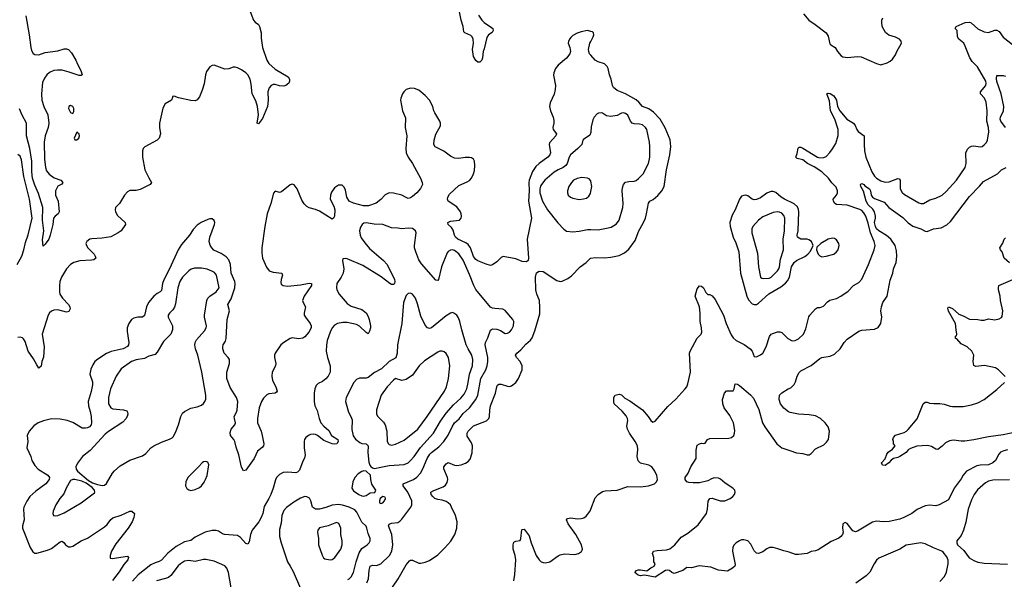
# Model space of a CAD drawing. Header units: inches. Extents: x 1473912 to 1647258, y 640388 to 773423.
# Tile 393 of 420: x 1614587 to 1623920, y 662084 to 667393. Entities that reach past the tile are written whole.
import ezdxf

# ---------------------------------------------------------------- set-up
doc = ezdxf.new("R2010")
doc.units = ezdxf.units.IN
doc.header["$MEASUREMENT"] = 0
doc.layers.add('B6616', color=7, linetype='Continuous')
doc.layers.add('B6626', color=7, linetype='Continuous')

msp = doc.modelspace()

# ---------------------------------------------------------------- linework, layer by layer
at = {"layer": 'B6616', "color": 5}
for points, elevation in [([(1618935.8, 667435.8), (1618967.5, 667387.5), (1618990, 667365.5), (1619059.9, 667319.9), (1619070.3, 667310), (1619073.7, 667290), (1619066.9, 667273.1), (1619031.4, 667248.6), (1619015.5, 667224.5), (1618990, 667117.2), (1618979.6, 667090), (1618972.9, 667030), (1618966.4, 667010), (1618950, 666991.8), (1618930, 666991.8), (1618910, 667007.6), (1618890, 667042.7), (1618878.9, 667110), (1618887.7, 667170), (1618886.4, 667210), (1618877.2, 667230), (1618863.3, 667243.3), (1618807.4, 667267.4), (1618796.9, 667276.9), (1618790.8, 667330), (1618771, 667390), (1618739.6, 667550)], 680), ([(1616770.3, 667470.3), (1616802, 667390), (1616820.4, 667370), (1616850, 667348.5), (1616859.7, 667330), (1616874.6, 667270), (1616876.9, 667216.9), (1616889.1, 667130), (1616930, 667007.7), (1616950, 666977.1), (1617010, 666923), (1617130.4, 666850.4), (1617146, 666830), (1617146, 666810), (1617138, 666790), (1617110.9, 666769.1), (1617090, 666761.2), (1617050, 666764.5), (1617010, 666778), (1616990, 666777), (1616970, 666769.3), (1616951.8, 666748.2), (1616939, 666710), (1616943.1, 666630), (1616937.1, 666570), (1616890, 666456), (1616850, 666405.2), (1616838, 666410), (1616849.1, 666490.9), (1616841.8, 666570), (1616824.7, 666624.7), (1616789.4, 666690), (1616782.3, 666782.3), (1616770.4, 666830.4), (1616750, 666869.7), (1616729.9, 666889.9), (1616690, 666917.3), (1616650, 666937.7), (1616630, 666942.9), (1616610, 666942), (1616570, 666927), (1616530, 666923.8), (1616430, 666960.4), (1616410, 666957.2), (1616390, 666945.7), (1616357.8, 666902.2), (1616347.2, 666870), (1616334.1, 666785.9), (1616316.4, 666723.6), (1616290, 666661.2), (1616268.4, 666631.6), (1616250, 666624.5), (1616210, 666626), (1616092.3, 666652.3), (1616050, 666668), (1616034, 666666), (1616034, 666654), (1616024.7, 666630), (1615966.4, 666593.6), (1615945.1, 666554.9), (1615911.8, 666410), (1615911.8, 666371.8), (1615922.4, 666310), (1615910.5, 666270), (1615890.8, 666250), (1615773.5, 666186.5), (1615758, 666170), (1615750.4, 666150), (1615752.4, 666090), (1615772.2, 665970), (1615810, 665894), (1615837.3, 665850), (1615824, 665830), (1615730, 665781.6), (1615692.1, 665772.1), (1615630, 665772), (1615610, 665760.9), (1615580.5, 665730), (1615531.5, 665648.5), (1615496.3, 665610), (1615493, 665590), (1615496.3, 665570), (1615514.2, 665534.2), (1615588.2, 665468.2), (1615590.4, 665450), (1615547.6, 665390), (1615520.3, 665370), (1615450, 665331.7), (1615370, 665319.8), (1615270, 665315.1), (1615250.3, 665309.7), (1615222, 665290), (1615215.5, 665270), (1615219.3, 665250), (1615232.7, 665230), (1615292.4, 665170), (1615303.8, 665150), (1615307.7, 665130), (1615290, 665116.2), (1615269, 665111), (1615156, 665104), (1615101.3, 665090), (1615070, 665069.7), (1615031.6, 665030), (1614982.8, 664950), (1614969, 664910), (1614962.8, 664870), (1614963.6, 664810), (1614968.1, 664790), (1614992.3, 664750), (1615050.2, 664690), (1615060.7, 664670), (1615064, 664650), (1615053.6, 664626.4), (1615030, 664618.8), (1614950, 664641.8), (1614910, 664638), (1614890, 664628.7), (1614870, 664610.9), (1614856.3, 664590), (1614801.6, 664410), (1614819.4, 664290), (1614811.8, 664191.8), (1614798, 664150), (1614790, 664105.2), (1614770, 664087.6), (1614750, 664117.6), (1614717.2, 664177.2), (1614667.6, 664250), (1614638.7, 664338.7), (1614624.4, 664364.4), (1614614, 664374), (1614590, 664381.6), (1614570, 664379.6)], 680), ([(1614644.8, 667430), (1614676.9, 667250), (1614691.5, 667130), (1614699.4, 667099.4), (1614713.7, 667073.7), (1614730, 667063.1), (1614770, 667060.8), (1614830, 667081.1), (1614950, 667097.3), (1615010, 667117.3), (1615030, 667117.3), (1615050, 667110.7), (1615078.8, 667078.8), (1615118.8, 667010), (1615134, 666970), (1615167.3, 666910), (1615178, 666870), (1615170, 666864), (1615150, 666863.7), (1615056.4, 666896.4), (1614990, 666912.8), (1614945.8, 666914.2), (1614910.3, 666909.7), (1614870, 666891.6), (1614845.5, 666870), (1614820.9, 666839.1), (1614803.9, 666796.1), (1614793.7, 666690), (1614795.9, 666630), (1614814.6, 666570), (1614854, 666490), (1614861.9, 666410), (1614857, 666370), (1614828.6, 666291.4), (1614818.5, 666230), (1614822.7, 666070), (1614832, 665990), (1614840.3, 665960.3), (1614866.2, 665926.2), (1614914, 665894), (1614976.3, 665870), (1614997.3, 665850), (1614987.3, 665832.7), (1614950, 665814), (1614924.9, 665770), (1614924.9, 665730), (1614950.6, 665670), (1614962, 665570), (1614950.8, 665550), (1614922.8, 665530), (1614908.8, 665511.2), (1614900.3, 665450), (1614877.4, 665350), (1614863.8, 665310), (1614830, 665264), (1614810, 665246), (1614803.3, 665303.3), (1614815.1, 665390), (1614802.9, 665490), (1614806, 665610), (1614765.5, 665745.5), (1614730, 665824), (1614709.9, 665890), (1614701.2, 665950), (1614701, 666050), (1614684.6, 666170), (1614650.4, 666290), (1614651.6, 666410), (1614610, 666487.6), (1614586, 666546)], 660), ([(1620000, 667281.7), (1619970, 667289.5), (1619910, 667279.3), (1619870, 667266), (1619830, 667242.7), (1619810, 667225.2), (1619797.3, 667210), (1619787.5, 667187.5), (1619787.3, 667170), (1619802, 667130), (1619808, 667090), (1619800.5, 667070), (1619770, 667029.6), (1619690, 666961.6), (1619665.7, 666930), (1619648.9, 666890), (1619646.6, 666866.6), (1619664.9, 666770), (1619664, 666730), (1619653, 666687), (1619616.7, 666603.3), (1619610.2, 666570), (1619619, 666530), (1619642.4, 666470), (1619650, 666438), (1619649.2, 666410), (1619639.6, 666370), (1619642.6, 666350), (1619676.5, 666310), (1619670.3, 666290), (1619610, 666226), (1619605.4, 666210), (1619619, 666130), (1619613.2, 666110), (1619592.9, 666090), (1619510.1, 666029.9), (1619479.6, 666000.4), (1619448.3, 665951.7), (1619416.8, 665870), (1619413.4, 665846.6), (1619417.4, 665770), (1619410.1, 665670.1), (1619438.8, 665510), (1619396.9, 665310), (1619411, 665130), (1619406, 665110), (1619390, 665097.2), (1619350, 665100.7), (1619290, 665124.2), (1619170, 665145.6), (1619150, 665136.2), (1619110, 665095.6), (1619070, 665067.8), (1619050, 665062.4), (1619010, 665072.8), (1618930, 665105.7), (1618910, 665118.5), (1618890, 665145.3), (1618860.2, 665230), (1618839.4, 665259.4), (1618816.2, 665276.2), (1618740.2, 665310), (1618716.7, 665330), (1618707.2, 665350), (1618696.7, 665396.7), (1618680.9, 665420.9), (1618649.3, 665450), (1618645.2, 665470), (1618670, 665480.3), (1618755.1, 665490), (1618772.8, 665510), (1618776, 665530), (1618773.1, 665550), (1618764.4, 665570), (1618730, 665616.9), (1618649.3, 665670), (1618640.9, 665690), (1618644.5, 665710), (1618661.1, 665738.9), (1618750, 665820.5), (1618830, 665854.9), (1618851.1, 665868.9), (1618869.8, 665890.2), (1618889.7, 665930), (1618896.8, 665963.2), (1618902, 666010), (1618899.3, 666050), (1618889.6, 666070), (1618870, 666082.2), (1618850, 666086.4), (1618810, 666087.4), (1618750, 666077.4), (1618710, 666079.6), (1618670, 666098.4), (1618607, 666147), (1618525.8, 666185.8), (1618513.5, 666210), (1618514.6, 666250), (1618533.1, 666306.9), (1618574.2, 666385.8), (1618576.8, 666410), (1618570.8, 666430), (1618520.5, 666510), (1618511.5, 666530), (1618504.2, 666570), (1618471.5, 666630), (1618430, 666675.1), (1618370, 666723.6), (1618330, 666738.9), (1618290, 666743.1), (1618250, 666729.7), (1618227.2, 666710), (1618214, 666690), (1618199.3, 666650), (1618198, 666630), (1618217, 666530), (1618242.5, 666462.5), (1618242, 666370), (1618257, 666290), (1618246, 666170), (1618250.5, 666130), (1618268, 666090), (1618309, 666029), (1618386.4, 665890), (1618401.6, 665850), (1618403.8, 665830), (1618387.3, 665792.7), (1618350, 665749.5), (1618310, 665716.2), (1618290, 665702.9), (1618270, 665698.4), (1618250, 665705.1), (1618210, 665729.6), (1618130, 665748), (1618090, 665749.6), (1618050, 665731.8), (1618011.2, 665688.8), (1617966.9, 665653.1), (1617892.3, 665627.7), (1617846.7, 665626.7), (1617752.2, 665652.2), (1617711.1, 665671.1), (1617688.4, 665708.4), (1617674.7, 665774.7), (1617663.9, 665803.9), (1617643.7, 665823.7), (1617610, 665824.5), (1617570, 665798.4), (1617542.1, 665757.9), (1617532.2, 665730), (1617531.2, 665690), (1617563.7, 665623.7), (1617572.8, 665590), (1617570, 665529), (1617561.6, 665510), (1617550, 665499.6), (1617430, 665577.6), (1617390, 665593.1), (1617330, 665608.4), (1617310, 665621.3), (1617285, 665645), (1617260.5, 665680.5), (1617216.2, 665790), (1617190, 665826.3), (1617170, 665832.8), (1617150, 665825.7), (1617070, 665758.7), (1617050, 665754.5), (1617010, 665765.2), (1616992.5, 665747.5), (1616966.5, 665650), (1616932.9, 665550), (1616909.5, 665430), (1616883, 665230), (1616882.3, 665182.3), (1616890, 665130.8), (1616926.8, 665046.8), (1616950.4, 665010.4), (1616990, 664998), (1617071, 664990), (1617077.3, 664970), (1617064, 664930), (1617061.4, 664901.4), (1617065.5, 664885.5), (1617084.7, 664870), (1617126.4, 664866.4), (1617250, 664878.3), (1617330, 664893.1), (1617353, 664890), (1617353.4, 664870), (1617283.1, 664770), (1617268.5, 664730), (1617272.7, 664710), (1617295.5, 664670), (1617282, 664610), (1617284.9, 664590), (1617294.9, 664570), (1617341.2, 664510), (1617348.4, 664490), (1617348.5, 664470), (1617328.4, 664430), (1617290, 664385.6), (1617270, 664372.1), (1617230, 664364.2), (1617170, 664376), (1617150, 664369.3), (1617090, 664332), (1617063.8, 664310), (1617010, 664229.2), (1617002.6, 664210), (1617002.6, 664190), (1617013.7, 664130), (1617010.3, 664110), (1616981.5, 664050), (1616976.2, 664010), (1616983.5, 663970), (1617013.6, 663910), (1617026, 663870), (1617021.4, 663858.6), (1617008.7, 663851.3), (1616950, 663842.8), (1616930, 663833.3), (1616898.6, 663801.4), (1616880.3, 663770), (1616858, 663710), (1616841.2, 663610), (1616841.8, 663570), (1616874.7, 663490), (1616886.3, 663450), (1616902, 663370), (1616897.3, 663350), (1616886, 663334), (1616840.7, 663299.3), (1616810.3, 663229.7), (1616730, 663119), (1616710, 663114), (1616690, 663148.7), (1616663.9, 663263.9), (1616638, 663338), (1616627.2, 663390), (1616617.4, 663410), (1616586.5, 663450), (1616583.2, 663476.8), (1616590, 663508), (1616625.6, 663550), (1616632.8, 663570), (1616621.6, 663610), (1616620.7, 663630), (1616642.6, 663670), (1616648.5, 663690), (1616653.6, 663770), (1616641.7, 663810), (1616583.3, 663903.3), (1616549.8, 663989.8), (1616549, 664050), (1616574.3, 664130), (1616575.5, 664170), (1616564, 664190), (1616526.6, 664230), (1616511.1, 664270), (1616511.1, 664290), (1616517.2, 664310), (1616536.7, 664343.3), (1616545.2, 664370), (1616554.5, 664550), (1616575.4, 664630), (1616559.3, 664690), (1616590, 664745.3), (1616615.2, 664810), (1616627.7, 664850), (1616629.9, 664890), (1616625.4, 664910), (1616590.5, 664990), (1616583.8, 665070), (1616570, 665113.6), (1616543, 665143), (1616495.2, 665175.2), (1616426.4, 665206.4), (1616407.3, 665227.3), (1616393.6, 665253.6), (1616384.4, 665290), (1616388.6, 665330), (1616434.7, 665450), (1616436, 665470), (1616430, 665489.2), (1616410, 665503.5), (1616390, 665505.1), (1616370, 665498.9), (1616307.7, 665470), (1616270, 665444.2), (1616230, 665402.9), (1616195.6, 665350), (1616119.8, 665260.2), (1616087.8, 665210), (1616007.8, 665030), (1615953.8, 664926.2), (1615941.8, 664890), (1615930, 664824.2), (1615918, 664810), (1615890, 664795.8), (1615858.2, 664770), (1615807.5, 664710), (1615788.5, 664670), (1615770, 664587.3), (1615750, 664571.1), (1615708.2, 664571.8), (1615670, 664563), (1615648, 664550), (1615632.7, 664530), (1615620.5, 664510), (1615606.4, 664470), (1615605.1, 664434.9), (1615620.2, 664330), (1615618.5, 664310), (1615608.3, 664291.7), (1615567.7, 664270), (1615454.2, 664245.8), (1615410, 664227.1), (1615326.3, 664173.7), (1615300.7, 664150), (1615280.9, 664119.1), (1615262, 664078), (1615250.4, 664030), (1615276.1, 663956.1), (1615276.9, 663930), (1615264.7, 663864.7), (1615236.4, 663770), (1615239.5, 663730), (1615256.4, 663676.4), (1615264.7, 663630), (1615268, 663570), (1615263.6, 663550), (1615250, 663531.2), (1615230, 663520.7), (1615210, 663517.1), (1615178.8, 663518.8), (1615090, 663571.5), (1615037.2, 663590), (1614970, 663605), (1614890, 663605.1), (1614811.2, 663588.8), (1614762, 663570), (1614720.4, 663539.6), (1614675.3, 663490), (1614659.2, 663450), (1614662.7, 663390), (1614656.2, 663330), (1614692.9, 663250), (1614703, 663210), (1614730, 663164.9), (1614761.6, 663130), (1614853.1, 663073.1), (1614868.5, 663050), (1614866.7, 663030), (1614835.3, 662990), (1614739.6, 662920.4), (1614683.7, 662870), (1614653.3, 662826.7), (1614625.3, 662770), (1614622, 662750), (1614629.2, 662650), (1614612.8, 662590), (1614613.5, 662570), (1614685.9, 662385.9), (1614710, 662344.4), (1614730, 662331.8), (1614750, 662331.5), (1614850, 662359.4), (1614890, 662378), (1614970, 662440.3), (1614990, 662446), (1615010, 662430.7), (1615022.4, 662410), (1615050, 662393.7), (1615070, 662393.4), (1615090, 662399.5), (1615169.3, 662450), (1615230, 662475.8), (1615390, 662580.9), (1615416.4, 662603.6), (1615450, 662650.5), (1615470, 662668.4), (1615550, 662691.7), (1615630, 662730.3), (1615650.7, 662730), (1615674.9, 662710), (1615670.4, 662670), (1615653.7, 662630), (1615616.5, 662570), (1615499.3, 662420.7), (1615456.9, 662350), (1615443.2, 662310), (1615446, 662286), (1615462, 662282), (1615610, 662304), (1615619.3, 662290), (1615611.7, 662270), (1615575.1, 662224.9), (1615530, 662153.6), (1615467.5, 662072.5)], 720), ([(1620000, 667057.6), (1619989.6, 667069.6), (1619981.2, 667090), (1619978, 667110), (1619992, 667170), (1620000, 667185.2)], 720), ([(1620000, 666324.2), (1619990, 666298.4), (1619930, 666256.2), (1619924.9, 666250), (1619916.3, 666210), (1619878.4, 666170), (1619806.5, 666110), (1619794.9, 666090), (1619776.9, 666030), (1619764, 666010), (1619738.7, 665990), (1619690, 665968), (1619654.6, 665945.4), (1619565, 665870), (1619531.9, 665830), (1619525, 665815), (1619518.3, 665790), (1619517.7, 665750), (1619541.3, 665670), (1619590, 665590.3), (1619686.5, 665466.5), (1619744.7, 665404.7), (1619770, 665388.5), (1619830, 665379.5), (1619890, 665387.2), (1619970, 665402.3), (1620000, 665401.9)], 740), ([(1614563.7, 665070), (1614605.8, 665150), (1614626.5, 665210), (1614640.8, 665279.2), (1614667.6, 665352.4), (1614704.1, 665510), (1614681, 665690), (1614626.9, 665906.9), (1614604.7, 666064.7), (1614590, 666097.6), (1614570, 666113.3)], 680), ([(1620000, 665863.4), (1619984.1, 665884.1), (1619969.6, 665889.6), (1619915.3, 665895.3), (1619870, 665888), (1619837.8, 665870), (1619817.8, 665850), (1619791.7, 665810), (1619778.4, 665770), (1619778, 665750), (1619787.1, 665727.1), (1619806.8, 665710), (1619830, 665700.4), (1619890, 665688.4), (1619930, 665692.7), (1619958.7, 665701.3), (1619982, 665718), (1619996.2, 665743.8), (1620000, 665762.6)], 760), ([(1617877.8, 662050), (1617893.3, 662090), (1617898.3, 662170), (1617907.7, 662210), (1617930, 662219), (1617970, 662215.3), (1618009.4, 662230), (1618091.2, 662310), (1618112.9, 662350), (1618122.8, 662410), (1618114.6, 662510), (1618083.9, 662590), (1618090, 662607.3), (1618110, 662616.5), (1618170, 662624.4), (1618190, 662634.3), (1618210, 662653.7), (1618293.3, 662770), (1618303, 662790), (1618303, 662830), (1618265.7, 662910), (1618220.9, 662970), (1618222.6, 662990), (1618318.3, 663030), (1618350, 663052.4), (1618385.3, 663090), (1618409.3, 663130.7), (1618450.5, 663230), (1618475.2, 663270), (1618491.3, 663288.7), (1618559.6, 663339.6), (1618608.9, 663391.1), (1618649.9, 663450.1), (1618686.2, 663530), (1618710, 663569.1), (1618754, 663606), (1618790, 663655.9), (1618850, 663710.2), (1618910.6, 663790), (1618929.9, 663830.1), (1618957.3, 663990), (1619004.2, 664070), (1619018, 664110), (1619023.7, 664150), (1619023.2, 664190), (1619000.7, 664310), (1619003.5, 664330), (1619025.9, 664374.1), (1619050, 664447.3), (1619070, 664460.4), (1619110, 664458.7), (1619145.1, 664445.1), (1619190, 664417.6), (1619210, 664418.9), (1619230, 664429), (1619249.6, 664450), (1619266.3, 664490), (1619269.6, 664529.6), (1619262, 664550), (1619190, 664633.2), (1619167, 664647), (1619090, 664653.3), (1619070, 664656.9), (1619050, 664667.3), (1618910, 664834), (1618890.6, 664870.6), (1618850, 664977), (1618790, 665111.3), (1618750, 665171.2), (1618710, 665203.1), (1618690, 665208.4), (1618670, 665206.9), (1618650, 665195.6), (1618638.6, 665181.4), (1618584.5, 665050), (1618556.5, 664930), (1618550, 664918), (1618530, 664921.6), (1618396.6, 665076.6), (1618370, 665116), (1618340.4, 665190), (1618329.7, 665230.3), (1618328.2, 665251.8), (1618345.6, 665370), (1618339.5, 665390), (1618310, 665411.1), (1618270, 665415.8), (1618210.4, 665409.6), (1618170, 665416.9), (1618110, 665418), (1618030, 665451.1), (1617945.7, 665454.3), (1617870, 665465.1), (1617850, 665461.7), (1617832.4, 665450), (1617816.3, 665423.7), (1617809.1, 665390), (1617815.2, 665350), (1617825.3, 665325.3), (1617857, 665277), (1617903.5, 665223.5), (1618036.5, 665110), (1618071.3, 665070), (1618139.5, 664930), (1618142.4, 664910), (1618138.4, 664890), (1618130, 664879.5), (1618110, 664882), (1618094, 664890), (1618013.3, 664953.3), (1617840.8, 665060.8), (1617690, 665125.2), (1617671.3, 665128.7), (1617650, 665126), (1617646, 665110), (1617658.4, 665030), (1617652.2, 664990), (1617634, 664950), (1617592.4, 664890), (1617588.9, 664851.1), (1617592.9, 664830), (1617614, 664790), (1617690, 664699.6), (1617730, 664674.6), (1617830, 664642.8), (1617870, 664612), (1617890, 664576.3), (1617898.5, 664550), (1617911.4, 664490), (1617911.4, 664470), (1617902.4, 664437.6), (1617890, 664414), (1617870, 664426.6), (1617806.9, 664486.9), (1617780.9, 664500.9), (1617690, 664519.8), (1617650, 664519.8), (1617598.8, 664510), (1617570, 664495.1), (1617549.2, 664470.8), (1617529, 664430), (1617501.7, 664350), (1617494.4, 664305.6), (1617493.4, 664250), (1617504.9, 664190), (1617529, 664110), (1617528.9, 664050), (1617511.8, 664010), (1617490, 663984.7), (1617458.6, 663961.4), (1617416.9, 663943.1), (1617396.5, 663923.5), (1617384.4, 663890), (1617377.6, 663850), (1617377.3, 663770), (1617385.2, 663730), (1617405.9, 663685.9), (1617425.1, 663610), (1617443, 663570), (1617470, 663537.2), (1617517, 663497), (1617543.1, 663450), (1617602, 663410), (1617606, 663390), (1617593.4, 663370), (1617570, 663365.1), (1617550.4, 663369.6), (1617470, 663401.4), (1617410, 663448.5), (1617390, 663457.2), (1617370, 663460.4), (1617342.6, 663457.4), (1617324, 663450), (1617298, 663430), (1617286.7, 663410), (1617282.4, 663390), (1617282.6, 663330), (1617294, 663266), (1617285.7, 663234.3), (1617270, 663204), (1617240.3, 663119.7), (1617219.1, 663100.9), (1617204.3, 663095.7), (1617130, 663100.3), (1617084.1, 663095.9), (1617050, 663077.4), (1617022, 663050), (1617011.2, 663028.8), (1616990.3, 662950), (1616966.3, 662890), (1616948.9, 662850), (1616904.7, 662775.3), (1616891.3, 662710), (1616876.1, 662670), (1616854.3, 662630), (1616792.1, 662550), (1616775.9, 662510), (1616760.7, 662439.3), (1616750, 662417.2), (1616730, 662425.1), (1616680.5, 662480.5), (1616650, 662498.3), (1616528.7, 662508.7), (1616510, 662514.7), (1616470, 662541.6), (1616450, 662547.8), (1616410, 662547.6), (1616344.7, 662530), (1616250, 662485.1), (1616210, 662453.3), (1616150, 662441.1), (1616070, 662396.3), (1615990, 662332.8), (1615930, 662266), (1615910, 662252.1), (1615870, 662240.3), (1615830, 662220.3), (1615710, 662126.4), (1615655, 662065)], 740), ([(1618120.4, 662010), (1618174.5, 662090), (1618250, 662220.4), (1618281.4, 662258.6), (1618290, 662265.5), (1618310, 662266.4), (1618370, 662237), (1618390, 662236.5), (1618430, 662245.7), (1618470, 662264.2), (1618550, 662317.3), (1618617.2, 662382.8), (1618673.9, 662446.1), (1618713.1, 662510), (1618731.9, 662570), (1618734.5, 662630), (1618716.8, 662690), (1618681.4, 662770), (1618669.9, 662789.9), (1618650, 662809.8), (1618630, 662821), (1618590, 662836.1), (1618550, 662841), (1618523.5, 662850), (1618502, 662870), (1618488.7, 662890), (1618485.1, 662910), (1618512.7, 662927.3), (1618600, 662960), (1618622, 662978), (1618638.2, 663001.8), (1618644.7, 663030), (1618642.6, 663050), (1618608.3, 663131.7), (1618608, 663150), (1618630, 663179.5), (1618650, 663192), (1618710, 663168.1), (1618730, 663165.2), (1618770.8, 663169.2), (1618813.9, 663186.1), (1618837.1, 663202.9), (1618856.1, 663223.9), (1618876, 663284), (1618879.7, 663350), (1618870, 663379.5), (1618830, 663440.9), (1618827.6, 663470), (1618838.5, 663490), (1618890, 663540.3), (1619011.3, 663588.7), (1619032.7, 663610), (1619039.5, 663630), (1619042.7, 663690), (1619050.8, 663730), (1619098, 663850), (1619108.6, 663911.4), (1619115.1, 663924.9), (1619130, 663934.9), (1619150, 663934), (1619210, 663916.5), (1619230, 663914.9), (1619250, 663921.1), (1619290, 663952.4), (1619315.1, 663990), (1619348.5, 664070), (1619351, 664110), (1619331.5, 664150), (1619297.6, 664190), (1619287.6, 664210), (1619298.4, 664230), (1619338.3, 664261.7), (1619385.5, 664314.5), (1619430, 664353.7), (1619445.1, 664374.9), (1619470, 664440.7), (1619516.2, 664603.8), (1619518.5, 664661.5), (1619514, 664730), (1619489.2, 664789.2), (1619479.2, 664830), (1619476.8, 664950), (1619487.1, 664992.9), (1619510, 665006.4), (1619550, 665003.7), (1619679, 664919), (1619710, 664909.1), (1619730, 664912.6), (1619781.8, 664938.2), (1619817, 664963), (1619900.9, 665050), (1619955.1, 665090), (1619999, 665130), (1620000, 665130.2)], 720), ([(1617696.8, 662083.2), (1617710, 662088.8), (1617730, 662106.7), (1617752.5, 662150), (1617776, 662250), (1617804.2, 662335.8), (1617830, 662375.6), (1617881.6, 662410), (1617898.7, 662430), (1617909.6, 662450), (1617909.6, 662470), (1617890, 662519), (1617878.9, 662570), (1617870, 662589.3), (1617830, 662625.1), (1617782, 662722), (1617763.5, 662743.5), (1617709.8, 662769.8), (1617648.4, 662788.4), (1617610, 662794.5), (1617550, 662787), (1617490, 662764.9), (1617430, 662749.8), (1617390.8, 662750.8), (1617364, 662770), (1617345.8, 662830), (1617332.9, 662852.9), (1617310, 662867.7), (1617290, 662868.8), (1617250, 662854.5), (1617185, 662815), (1617115.4, 662764.6), (1617090, 662735.8), (1617072.9, 662690), (1617063.9, 662616.1), (1617050, 662555.3), (1617050.3, 662490.3), (1617064.9, 662430), (1617124.4, 662250), (1617152.2, 662210), (1617178.2, 662158.2), (1617250, 661998)], 760), ([(1619270.9, 662070), (1619279.1, 662130), (1619289.7, 662270), (1619283.9, 662310), (1619266, 662370), (1619264.7, 662410), (1619270, 662436), (1619290, 662447.3), (1619330, 662451), (1619338.4, 662470), (1619347.7, 662552.3), (1619350, 662558), (1619370, 662560.7), (1619416.1, 662496.1), (1619434.3, 662430), (1619482.6, 662310), (1619510.3, 662270), (1619530, 662251.4), (1619550, 662242.2), (1619570, 662239.2), (1619610.7, 662249.3), (1619690, 662308.2), (1619710, 662317.6), (1619750, 662324.4), (1619850, 662320.3), (1619884, 662330), (1619911.3, 662348.7), (1619918.3, 662361.7), (1619920.7, 662370), (1619912.6, 662410), (1619857.8, 662510), (1619787.2, 662610), (1619769.6, 662650), (1619779.5, 662660.5), (1619810, 662666.7), (1619870, 662658.5), (1619910, 662659.6), (1619933, 662667), (1619957.2, 662682.8), (1619991.8, 662728.2), (1620000, 662749.1)], 680), ([(1616605.1, 661930), (1616566.6, 662150), (1616551.6, 662190), (1616530, 662213.3), (1616430, 662256.9), (1616350, 662273.6), (1616330, 662273.3), (1616250, 662252.9), (1616190, 662261.7), (1616150, 662254.9), (1616110, 662230.5), (1616088.9, 662211.1), (1616018.3, 662121.7), (1615997.6, 662102.4), (1615970, 662090.6), (1615884.4, 662070)], 760)]:
    msp.add_lwpolyline(points, dxfattribs=dict(at, elevation=elevation))
for points, elevation in [([(1615070, 666579), (1615052, 666570), (1615051, 666550), (1615070, 666511.3), (1615090, 666504.7), (1615099.3, 666520.7), (1615099.3, 666550), (1615090, 666568.7)], 680), ([(1615130, 666326), (1615104.7, 666270), (1615110, 666254), (1615130, 666252), (1615148, 666270), (1615155.3, 666290), (1615150, 666306)], 680), ([(1616243, 665037), (1616213.2, 665026.8), (1616190, 665011.3), (1616130.1, 664949.9), (1616105.2, 664910), (1616085.4, 664850), (1616063.4, 664696.6), (1616055.1, 664664.9), (1616039.7, 664640.3), (1616007.3, 664610), (1615993.4, 664590), (1615994.9, 664570), (1616034.7, 664490), (1616035, 664450), (1616019.1, 664410), (1615950, 664341.1), (1615890, 664238.3), (1615870, 664218.5), (1615810, 664199.8), (1615770, 664179.8), (1615690, 664167.3), (1615645.3, 664150), (1615550, 664080.4), (1615500.7, 664010), (1615447.5, 663890), (1615430, 663808.7), (1615429.2, 663749.2), (1615450, 663710.5), (1615470, 663700.3), (1615571.6, 663691.6), (1615601.7, 663681.7), (1615610.4, 663670), (1615611.7, 663650), (1615605.7, 663630), (1615592.8, 663607.2), (1615564, 663576), (1615430, 663487.8), (1615398.3, 663461.7), (1615255.3, 663304.7), (1615180.9, 663250), (1615134, 663186), (1615118.8, 663150), (1615121.2, 663130), (1615136.2, 663110), (1615240.3, 663020.3), (1615278.7, 662998.7), (1615323.9, 662983.9), (1615370, 662974.7), (1615390, 662978), (1615410, 662993.4), (1615466.6, 663090), (1615485.6, 663114.4), (1615538.7, 663161.3), (1615630, 663213.4), (1615750, 663256.4), (1615781.8, 663278.2), (1615829.6, 663330), (1615857, 663350), (1615930, 663386), (1616007.5, 663412.5), (1616032.5, 663427.5), (1616042.7, 663437.3), (1616064.1, 663475.9), (1616091.5, 663548.5), (1616114.3, 663630), (1616130, 663659.3), (1616150, 663677), (1616210, 663708.5), (1616270, 663721.3), (1616310, 663736.4), (1616330, 663753), (1616341.3, 663770), (1616350, 663792), (1616351.1, 663830), (1616314.7, 664050), (1616276, 664210), (1616254, 664270), (1616248.2, 664310), (1616251.2, 664330), (1616264.2, 664355.8), (1616338.8, 664441.2), (1616353.5, 664470), (1616358.5, 664490), (1616339.7, 664570), (1616338.9, 664590), (1616360.8, 664730), (1616371, 664750), (1616390, 664770.3), (1616449.4, 664810), (1616477, 664850), (1616452.8, 664970), (1616433.5, 664993.5), (1616408.4, 665008.4), (1616365, 665025), (1616310, 665036.8)], 740), ([(1618290, 664799.2), (1618270, 664796.8), (1618250, 664776.9), (1618225.5, 664710), (1618210.2, 664510), (1618169.4, 664310), (1618164.8, 664230), (1618153.3, 664186.7), (1618088.7, 664151.3), (1618018, 664082), (1617950, 664045.6), (1617890, 663999.3), (1617870, 663991.9), (1617808.8, 663991.2), (1617779.2, 663980.8), (1617755.8, 663950), (1617680.7, 663810), (1617676.3, 663770), (1617680.5, 663750), (1617703.6, 663670), (1617727.3, 663627.3), (1617736.9, 663596.9), (1617735.9, 663504.1), (1617746.5, 663446.5), (1617770, 663414.7), (1617810, 663380.7), (1617830, 663372.6), (1617870, 663368.8), (1617888.8, 663350), (1617886.8, 663286.8), (1617897, 663197), (1617906.2, 663166.2), (1617914.6, 663154.6), (1617930, 663142.8), (1617950, 663135.5), (1618010, 663146.5), (1618090, 663163.2), (1618230, 663173), (1618268, 663190), (1618291.9, 663210), (1618326, 663250), (1618385, 663335), (1618509.8, 663470), (1618575.8, 663584.2), (1618630, 663661.2), (1618700.3, 663739.7), (1618770, 663802), (1618799.7, 663840.3), (1618824.4, 663890), (1618839, 663950), (1618850.4, 664029.6), (1618879, 664110), (1618882.3, 664170), (1618873.5, 664210), (1618838, 664270), (1618820.4, 664310), (1618776.4, 664450), (1618760.5, 664530), (1618745.9, 664565.9), (1618730, 664589.4), (1618702, 664610), (1618690, 664614), (1618670, 664609.6), (1618630, 664584), (1618490, 664469.7), (1618470, 664464.2), (1618451.2, 664471.2), (1618430, 664495.1), (1618390, 664580.9), (1618357.3, 664697.3), (1618338, 664750), (1618310, 664789.7)], 760), ([(1618590, 664249.7), (1618570, 664248.3), (1618550, 664239.7), (1618424, 664156), (1618373.7, 664110), (1618310, 664020.7), (1618250, 663978.4), (1618210, 663969.6), (1618150, 663989.6), (1618130, 663974.3), (1618070.3, 663910), (1618013, 663830), (1617970.6, 663690.6), (1617970.5, 663650.5), (1617982.8, 663630), (1618036.1, 663576.1), (1618051.2, 663551.2), (1618066.9, 663490), (1618071.7, 663391.7), (1618081.6, 663370), (1618090, 663363.1), (1618110, 663358), (1618150, 663365.3), (1618230, 663402.8), (1618361.7, 663510), (1618450, 663627.8), (1618614.2, 663870), (1618631.4, 663911.4), (1618652.4, 663990), (1618664.5, 664110), (1618652.1, 664190), (1618630, 664227.6), (1618610, 664243.5)], 780), ([(1616350, 663202.7), (1616330, 663199.3), (1616316, 663190), (1616282, 663150), (1616181.6, 663050), (1616161.6, 663010), (1616159.1, 662970), (1616170, 662946.8), (1616190, 662934), (1616210, 662928), (1616250, 662934.9), (1616290, 662954.4), (1616310, 662970.4), (1616335.7, 663004.3), (1616349.7, 663030), (1616363, 663070), (1616379.3, 663170), (1616370, 663195.3)], 740), ([(1617850, 663112), (1617830, 663107.6), (1617796.4, 663083.6), (1617764.9, 663050), (1617744.6, 663010), (1617736.4, 662950), (1617750, 662924), (1617801, 662890), (1617830, 662875.5), (1617850, 662873.4), (1617870, 662878.8), (1617910, 662904.7), (1617953.6, 662906.4), (1617962, 662930), (1617926, 662986), (1617915.6, 663030), (1617911.7, 663071.7), (1617870, 663109.4)], 760), ([(1615090, 663030.6), (1615070, 663021.1), (1615027.7, 662950), (1615004.3, 662895.7), (1614967.6, 662850), (1614930.4, 662790), (1614903.8, 662730), (1614900.7, 662710), (1614906, 662690), (1614925.5, 662685.5), (1614950, 662688.2), (1615010, 662714.4), (1615170, 662808.5), (1615294.9, 662905.1), (1615299.6, 662910), (1615296.9, 662930), (1615274.1, 662954.1), (1615217.5, 662997.5), (1615176.1, 663016.1), (1615110, 663029.9)], 740), ([(1618030, 662868.7), (1618004.7, 662850), (1617996, 662830), (1617996.9, 662816.9), (1617998, 662810), (1618010, 662804.9), (1618030, 662811), (1618045.2, 662830), (1618055.1, 662850), (1618050, 662862)], 760), ([(1617590, 662624.4), (1617510, 662592.4), (1617430, 662571.3), (1617413, 662550), (1617410.5, 662530), (1617420.5, 662470), (1617418.9, 662410), (1617453.2, 662313.2), (1617468.1, 662288.1), (1617479.8, 662279.8), (1617530, 662267.7), (1617550, 662270.7), (1617574, 662290), (1617629.7, 662370), (1617642.2, 662410), (1617644.7, 662450), (1617631.2, 662510), (1617629.7, 662570.3), (1617612.5, 662612.5)], 780)]:
    msp.add_lwpolyline(points, close=True, dxfattribs=dict(at, elevation=elevation))
at = {"layer": 'B6626', "color": 5}
for points, elevation in [([(1622016.3, 667450), (1622068.4, 667390), (1622128.5, 667348.5), (1622230, 667267.2), (1622250, 667237.1), (1622264.9, 667164.9), (1622274.2, 667154.2), (1622318, 667130), (1622340.4, 667090), (1622373, 667050), (1622390, 667040.3), (1622434.4, 667034.4), (1622530, 667044.5), (1622562.2, 667042.2), (1622710, 666976.4), (1622750, 666966.4), (1622810, 666983.8), (1622839.1, 667000.9), (1622860.1, 667019.9), (1622890, 667058.8), (1622902, 667090), (1622945.4, 667170), (1622943, 667190), (1622925.1, 667210), (1622890, 667226.4), (1622826.2, 667246.2), (1622792.7, 667272.7), (1622762.2, 667330), (1622757.6, 667370), (1622759.8, 667390), (1622768.6, 667410)], 720), ([(1620000, 662749.1), (1620042.8, 662857.2), (1620071.1, 662888.9), (1620110, 662915.8), (1620136.6, 662923.4), (1620250, 662931.3), (1620350, 662963.6), (1620470, 662961.5), (1620548.4, 662971.6), (1620604, 662990), (1620623.7, 663010), (1620632.3, 663030), (1620626, 663070), (1620606.6, 663110), (1620578.3, 663150), (1620550, 663167.4), (1620470, 663187.3), (1620450, 663209.3), (1620441.2, 663250), (1620445.9, 663314.1), (1620442.9, 663350), (1620422.2, 663390), (1620367.4, 663470), (1620348.4, 663510), (1620342.3, 663537.7), (1620352.2, 663590), (1620348.4, 663610), (1620335.3, 663635.3), (1620299.3, 663679.3), (1620222.7, 663750), (1620217.2, 663770), (1620219, 663810), (1620230, 663831.3), (1620270, 663841), (1620290, 663834.8), (1620323.1, 663803.1), (1620370, 663778.4), (1620491.2, 663691.2), (1620544.2, 663630), (1620570, 663590.7), (1620590, 663576.3), (1620610, 663583.8), (1620730, 663722.6), (1620807.4, 663792.6), (1620893.2, 663886.8), (1620909.8, 663910.2), (1620921.4, 663938.6), (1620945, 664050), (1620937.4, 664230), (1620942.8, 664250), (1621010, 664370.6), (1621047, 664410), (1621051.9, 664428.1), (1621049.8, 664470), (1621038.3, 664530), (1621037.3, 664610), (1621030.7, 664670), (1620989.9, 664770), (1621010, 664839.1), (1621030, 664868.5), (1621050, 664866.4), (1621067.8, 664847.8), (1621090, 664804.9), (1621110, 664787.7), (1621130, 664786), (1621150, 664772.7), (1621179.4, 664739.4), (1621258.6, 664590), (1621284, 664510), (1621330, 664404.6), (1621350, 664373.8), (1621379.5, 664350), (1621452.6, 664312.6), (1621510.2, 664270.2), (1621529.1, 664249.1), (1621550, 664197.3), (1621570, 664194.4), (1621610, 664213.7), (1621630, 664230.4), (1621663.5, 664290), (1621692.9, 664387.1), (1621710, 664408.4), (1621724.7, 664415.3), (1621770, 664431.8), (1621792.8, 664432.8), (1621810, 664424.9), (1621867.2, 664367.2), (1621910, 664347.2), (1621939, 664350), (1621970, 664367), (1622016.3, 664410), (1622038.9, 664461.1), (1622067, 664573), (1622076.3, 664590), (1622130, 664650.4), (1622150, 664661.3), (1622175.8, 664664.2), (1622205.1, 664674.9), (1622243.5, 664716.5), (1622267.6, 664732.4), (1622330, 664748.9), (1622371.8, 664770), (1622441.1, 664818.9), (1622490, 664870.4), (1622539.7, 664900.3), (1622569.7, 664930.3), (1622631.9, 665070), (1622686.8, 665210), (1622695.4, 665250), (1622687.4, 665290), (1622650.8, 665370.8), (1622630, 665464), (1622608.6, 665530), (1622590, 665562.2), (1622570, 665581.5), (1622550, 665592.2), (1622430, 665632.8), (1622330, 665640.7), (1622312.8, 665650), (1622301.6, 665670), (1622299.2, 665690), (1622330.6, 665730), (1622338.4, 665750), (1622339.9, 665770), (1622324.8, 665804.8), (1622286.1, 665846.1), (1622254.9, 665890), (1622190.2, 665950.2), (1622118.3, 665998.3), (1622055.6, 666030), (1622010, 666062.5), (1621957, 666077), (1621943.5, 666090), (1621955.3, 666124.7), (1621964.7, 666175.3), (1621976.6, 666183.4), (1621990, 666183.1), (1622010, 666173.6), (1622150, 666088.1), (1622170, 666081.8), (1622210, 666085.5), (1622230, 666096.5), (1622267, 666133), (1622292.9, 666167.1), (1622322.2, 666217.8), (1622344.4, 666295.6), (1622346.5, 666350), (1622315, 666450), (1622272.5, 666530), (1622264.5, 666624.5), (1622237, 666690), (1622250, 666696.5), (1622270, 666694.2), (1622305.5, 666670), (1622328.2, 666630), (1622338.9, 666570), (1622359.6, 666530), (1622428.6, 666448.6), (1622490.2, 666410), (1622505.8, 666390), (1622520.9, 666350), (1622533.4, 666333.4), (1622591.1, 666291.1), (1622590.1, 666210), (1622596.3, 666150), (1622608.7, 666090), (1622664.4, 665950), (1622688.7, 665910), (1622708.9, 665888.9), (1622750, 665862.9), (1622790, 665852.9), (1622830, 665856.2), (1622910, 665886), (1622923.6, 665883.6), (1622933.7, 665870), (1622934.3, 665790), (1622952.5, 665752.5), (1622973.7, 665733.7), (1623110, 665655.3), (1623129.1, 665649.1), (1623152.7, 665650), (1623214.4, 665685.6), (1623270, 665701.3), (1623331, 665729), (1623370, 665762.4), (1623467, 665870), (1623547.7, 665990), (1623559.8, 666030), (1623555.1, 666130), (1623570, 666163.8), (1623590, 666183.7), (1623610, 666193.4), (1623630, 666196.9), (1623690, 666187.9), (1623710, 666191.6), (1623730, 666204.6), (1623751.3, 666228.7), (1623760.8, 666250), (1623774.4, 666330), (1623770.6, 666370), (1623755.7, 666430), (1623758.7, 666530), (1623747.1, 666610), (1623730.8, 666650), (1623694, 666690), (1623692.9, 666710), (1623743.7, 666770), (1623748.2, 666790), (1623744.9, 666810), (1623666.4, 666946.4), (1623615.7, 666995.7), (1623591.9, 667031.9), (1623550, 667143.5), (1623536, 667170), (1623489.9, 667209.9), (1623477.3, 667230), (1623474.5, 667290), (1623452.7, 667310), (1623462.9, 667330), (1623550, 667367.2), (1623590, 667371.1), (1623604.9, 667364.9), (1623670, 667305.3), (1623730, 667276.5), (1623770, 667272.7), (1623830, 667294), (1623850, 667294.4), (1623870, 667280.5), (1623908.4, 667228.4), (1623997.1, 667157.1)], 680), ([(1620000, 667185.2), (1620023.6, 667230), (1620029.6, 667250), (1620027, 667267), (1620017.2, 667277.2), (1620000, 667281.7)], 720), ([(1620000, 665130.2), (1620042.3, 665137.7), (1620130, 665133.8), (1620190, 665139.6), (1620270, 665156.9), (1620319, 665181), (1620362.5, 665217.5), (1620420.4, 665299.6), (1620456.5, 665390), (1620498.1, 665461.9), (1620518.9, 665510), (1620529.8, 665550), (1620546.1, 665653.9), (1620559.6, 665670), (1620592.9, 665687.1), (1620635.4, 665724.6), (1620673.6, 665770), (1620697, 665810), (1620719.4, 665970), (1620750, 666111.3), (1620757.8, 666190), (1620752.8, 666252.8), (1620705.8, 666365.8), (1620656.4, 666450), (1620594.8, 666514.8), (1620550, 666546), (1620489.8, 666569.8), (1620456, 666610), (1620431.4, 666631.4), (1620330.4, 666689.6), (1620250, 666720.5), (1620215.6, 666750), (1620206.6, 666770), (1620194, 666830), (1620178, 666870), (1620166.6, 666930), (1620155.1, 666950), (1620130, 666974), (1620070, 666994), (1620041.2, 667010), (1620000, 667057.6)], 720), ([(1623931.1, 666371.1), (1623885.6, 666430), (1623880.8, 666450), (1623884.4, 666470), (1623912.4, 666530), (1623916.4, 666570), (1623889.7, 666690.3), (1623850, 666806), (1623845.5, 666834.5), (1623850, 666864.7), (1623910, 666864), (1623930, 666858)], 660), ([(1620000, 665401.9), (1620070, 665400.9), (1620150, 665414.9), (1620193.6, 665426.4), (1620243.8, 665456.2), (1620270, 665490.8), (1620304.4, 665610), (1620308.4, 665650), (1620296.8, 665770), (1620300.6, 665799.4), (1620310.9, 665829.1), (1620329.7, 665850.3), (1620362, 665858), (1620410, 665860.2), (1620431.4, 665868.6), (1620454.1, 665885.9), (1620495.6, 665930), (1620546.6, 666030), (1620561.1, 666090), (1620559.3, 666190), (1620556.2, 666230), (1620532, 666350), (1620520.4, 666370), (1620490, 666394.6), (1620462.8, 666402.8), (1620410, 666404.8), (1620392.1, 666412.1), (1620378.2, 666430), (1620350, 666486), (1620330, 666502), (1620310, 666509.6), (1620290, 666505.6), (1620250, 666484), (1620190, 666476), (1620150, 666482), (1620110, 666507.6), (1620098, 666510), (1620072.3, 666507.7), (1620060.3, 666499.7), (1620032.2, 666467.8), (1620018.4, 666441.6), (1620004.8, 666375.2), (1620002.3, 666330), (1620000, 666324.2)], 740), ([(1623950, 663311.7), (1623915.8, 663304.2), (1623884, 663290), (1623867.3, 663272.7), (1623835.8, 663210), (1623811.7, 663188.3), (1623768.6, 663171.4), (1623690, 663167.4), (1623659.1, 663160.9), (1623563.1, 663110), (1623530, 663071.8), (1623510, 663036.2), (1623445, 662950), (1623390, 662838.7), (1623302.8, 662790), (1623270, 662780.5), (1623210, 662788.3), (1623170, 662779.7), (1623093.6, 662746.4), (1623042, 662710), (1622969, 662671), (1622930, 662656.3), (1622828.7, 662631.3), (1622771.8, 662628.2), (1622710, 662634.3), (1622670, 662626.6), (1622530, 662539.5), (1622510, 662534.5), (1622485.1, 662545.1), (1622430, 662613.2), (1622410, 662624), (1622390.8, 662609.2), (1622387.7, 662570), (1622394, 662530), (1622386.8, 662510), (1622371.3, 662490), (1622350, 662473.2), (1622277.5, 662442.5), (1622155.9, 662364.1), (1622130, 662354), (1622090, 662349), (1622050, 662329.2), (1621970, 662319.5), (1621940.1, 662320.1), (1621882, 662342), (1621830, 662353.2), (1621774.8, 662374.8), (1621730, 662385.2), (1621695.3, 662384.7), (1621670, 662374), (1621630, 662345.2), (1621589.3, 662329.3), (1621570, 662333.2), (1621550, 662353.2), (1621517.8, 662417.8), (1621490, 662449.7), (1621450, 662459.8), (1621430, 662457.6), (1621409.3, 662450.7), (1621377.6, 662430), (1621358.9, 662410), (1621347.6, 662390), (1621342.8, 662350), (1621370, 662226), (1621364.7, 662210), (1621344.7, 662190), (1621297.1, 662162.9), (1621210, 662169.5), (1621138.9, 662198.9), (1621026.8, 662213.2), (1620954.6, 662194.6), (1620910, 662195.3), (1620873.4, 662166.6), (1620790, 662139), (1620770, 662148), (1620747.3, 662167.3), (1620730, 662172), (1620710, 662167.6), (1620610, 662105.1), (1620510, 662123.7), (1620470, 662118.4), (1620450, 662124.5), (1620418, 662150), (1620433.2, 662166.8), (1620450, 662172.7), (1620470, 662174.4), (1620530, 662166), (1620570, 662194), (1620602, 662210), (1620609, 662230), (1620599, 662250), (1620597.2, 662290), (1620584, 662330), (1620595.3, 662350), (1620630, 662358.4), (1620716.4, 662363.6), (1620750, 662374.4), (1620796.2, 662410), (1620857.1, 662482.9), (1620918.7, 662521.3), (1621017.6, 662602.4), (1621096.2, 662710), (1621107.3, 662750), (1621113.3, 662826.7), (1621129.5, 662850.5), (1621150, 662853.4), (1621227.2, 662827.2), (1621270, 662829.2), (1621321.6, 662850), (1621346.6, 662870), (1621362.6, 662890), (1621369.7, 662910), (1621364.4, 662930), (1621348.2, 662950), (1621274.9, 662994.9), (1621230, 663034.7), (1621210, 663044.7), (1621170, 663045.6), (1621143.4, 663036.6), (1621110, 663017.2), (1621030, 662999), (1620970, 662999), (1620930, 663002.7), (1620910, 663009.4), (1620895.3, 663030), (1620895.3, 663050), (1620922, 663090), (1620950, 663152), (1620999, 663230), (1620999.5, 663310), (1621010, 663358), (1621030, 663371), (1621050, 663376), (1621070, 663371.3), (1621083.1, 663376.9), (1621108, 663410), (1621130, 663421), (1621310, 663422.4), (1621334, 663430), (1621357, 663450), (1621363.6, 663470), (1621364.7, 663495.3), (1621352.2, 663570), (1621318.2, 663638.2), (1621265.1, 663710), (1621251.8, 663750), (1621249.4, 663790), (1621269.2, 663850), (1621287, 663873), (1621350, 663871), (1621360.9, 663890), (1621370, 663938), (1621390, 663936.3), (1621410, 663921.6), (1621514.4, 663834.4), (1621543.8, 663803.8), (1621593.9, 663693.9), (1621629, 663570), (1621648.9, 663530), (1621763.6, 663370), (1621810, 663330.2), (1621887.3, 663307.3), (1621950, 663282.6), (1622010, 663277.6), (1622050, 663264.9), (1622070, 663264.9), (1622090, 663279.1), (1622130, 663321.6), (1622210, 663359.3), (1622235.8, 663384.2), (1622253.6, 663410), (1622262.4, 663490), (1622251.3, 663530), (1622220.5, 663570), (1622177.6, 663610), (1622130, 663633.5), (1622070, 663643.5), (1621968, 663650), (1621890, 663666.6), (1621874.2, 663674.2), (1621830, 663709.2), (1621798, 663750), (1621785.2, 663790), (1621789, 663830), (1621810, 663852), (1621870, 663891.3), (1621898, 663902), (1621929.1, 663930.9), (1621942, 663958), (1621956, 664010), (1621974.2, 664045.8), (1621990, 664062.8), (1622090, 664113.4), (1622170, 664179.1), (1622190, 664187.7), (1622270, 664200.7), (1622310, 664218.8), (1622365.2, 664270), (1622401.2, 664330), (1622430, 664361), (1622540.9, 664439.1), (1622570, 664446.8), (1622690, 664456.3), (1622725.6, 664474.4), (1622749.5, 664510), (1622759.7, 664570), (1622750.7, 664630), (1622756.1, 664670), (1622769.9, 664710.1), (1622808.7, 664770), (1622838.5, 664921.5), (1622863.6, 664990), (1622869.6, 665030), (1622896.3, 665090), (1622902.7, 665150), (1622899.1, 665199.1), (1622885.1, 665250), (1622844.4, 665310), (1622804.8, 665344.8), (1622730, 665390.6), (1622710, 665409.1), (1622698.7, 665430), (1622690.5, 665470), (1622699.2, 665510), (1622699, 665530), (1622688.3, 665570), (1622674.6, 665594.6), (1622630, 665637.8), (1622610.6, 665670), (1622584.9, 665764.9), (1622561.6, 665810), (1622557.2, 665830), (1622562.5, 665837.5), (1622570, 665840.7), (1622590, 665830.3), (1622598.6, 665818.6), (1622641.5, 665790), (1622651, 665770), (1622656.9, 665730), (1622670.2, 665710.2), (1622690, 665697.8), (1622781.6, 665661.6), (1622826, 665610), (1622957.7, 665517.7), (1623010, 665464.9), (1623054.5, 665434.5), (1623128.1, 665408.1), (1623170, 665386.7), (1623190, 665384.9), (1623250, 665410.3), (1623320.8, 665419.2), (1623374.3, 665445.7), (1623410, 665477.3), (1623590, 665715.8), (1623686.1, 665813.9), (1623722.4, 665857.6), (1623854, 665930), (1623894, 665970), (1623939, 665990)], 660), ([(1620000, 665762.6), (1620009.6, 665810), (1620001.5, 665861.5), (1620000, 665863.4)], 760), ([(1623970, 665085.2), (1623919, 665130), (1623901.2, 665190), (1623885.2, 665210), (1623879, 665230), (1623906.3, 665273.7), (1623919, 665310), (1623930, 665324.7)], 640), ([(1623927.2, 664007.2), (1623864, 664070), (1623835.3, 664090), (1623731.9, 664111.9), (1623650, 664102.7), (1623632.5, 664112.5), (1623624.5, 664150), (1623632.3, 664210), (1623612, 664250), (1623569.3, 664290), (1623510, 664318.3), (1623470, 664366.6), (1623458, 664370), (1623458, 664390), (1623465.6, 664394.4), (1623471.5, 664410), (1623462.4, 664450), (1623457.7, 664510), (1623390, 664629.4), (1623384.1, 664655.9), (1623390, 664670.7), (1623430, 664652.7), (1623490, 664600.5), (1623530, 664584.9), (1623590, 664550.8), (1623669.5, 664550.5), (1623702, 664542), (1623730, 664541.6), (1623770, 664554.4), (1623830, 664545.5), (1623870, 664554.8), (1623892.5, 664567.5), (1623901.2, 664578.8), (1623906, 664630), (1623885.2, 664730), (1623881.2, 664770), (1623865.2, 664830), (1623864, 664850), (1623869, 664870), (1624022, 664938)], 640), ([(1624030, 663479.3), (1623910, 663454.2), (1623770, 663435.4), (1623630, 663406.2), (1623546.3, 663393.7), (1623510, 663393.5), (1623437.2, 663402.8), (1623400.8, 663399.2), (1623361.2, 663378.8), (1623330, 663346.6), (1623290, 663317.2), (1623270, 663319), (1623230, 663344), (1623192.5, 663352.5), (1623090, 663347), (1623030, 663326.6), (1623010, 663312.3), (1622991.3, 663288.7), (1622930, 663247.8), (1622910, 663238.4), (1622868.4, 663231.6), (1622846, 663214), (1622826, 663190), (1622790, 663163.7), (1622766.3, 663166.3), (1622755.3, 663190), (1622792.1, 663227.9), (1622806.6, 663270), (1622819.3, 663290), (1622861.2, 663318.8), (1622886, 663350), (1622869.1, 663369.1), (1622868.7, 663390), (1622862, 663410), (1622868.7, 663430), (1622889.4, 663450.6), (1622970, 663476.3), (1622991.5, 663488.5), (1623010, 663506.8), (1623094.5, 663605.5), (1623149.3, 663750), (1623170, 663764.7), (1623190, 663764.7), (1623210, 663756), (1623250.7, 663750.7), (1623310, 663750.6), (1623350, 663744.9), (1623405.4, 663725.4), (1623430, 663722.3), (1623530, 663723.2), (1623610, 663739.7), (1623670, 663758.2), (1623729.9, 663790.1), (1623850, 663884.4), (1623923, 663950)], 640), ([(1623967.7, 663027.7), (1623810, 663025.4), (1623770, 663014.8), (1623741.5, 662998.5), (1623666.4, 662933.6), (1623635.6, 662890), (1623610, 662838), (1623577.8, 662750), (1623554.1, 662625.9), (1623533.7, 662550), (1623510, 662501.2), (1623471, 662450), (1623470.8, 662430), (1623476, 662410), (1623537.5, 662357.5), (1623588, 662288), (1623630, 662261.3), (1623670, 662247), (1623730, 662238), (1623950, 662226.4)], 680), ([(1623310, 662064.9), (1623352, 662110), (1623372.9, 662152.9), (1623389.3, 662230), (1623386.3, 662266.3), (1623376.5, 662296.5), (1623340.2, 662340.2), (1623328.7, 662350), (1623250, 662382), (1623170, 662422), (1623130, 662429.6), (1622990, 662408), (1622929, 662371), (1622730, 662285.1), (1622710, 662264.5), (1622687, 662230), (1622646.8, 662153.2), (1622610, 662116.9), (1622512.4, 662047.6)], 680)]:
    msp.add_lwpolyline(points, dxfattribs=dict(at, elevation=elevation))
for points, elevation in [([(1621710, 665764.4), (1621690, 665758.5), (1621670, 665748.8), (1621610, 665704), (1621570, 665687.8), (1621550, 665685.3), (1621530.8, 665690.8), (1621490, 665723.1), (1621470, 665728.5), (1621450, 665726.9), (1621430, 665717.6), (1621410.3, 665690), (1621370.3, 665590), (1621341.6, 665538.4), (1621319.6, 665470), (1621320.9, 665430), (1621348.4, 665330), (1621375.4, 665275.4), (1621402.7, 665190), (1621420.5, 664990), (1621478.9, 664770), (1621495.9, 664735.9), (1621530, 664698.3), (1621550.3, 664690.3), (1621570, 664692.4), (1621590, 664703.9), (1621688.1, 664791.9), (1621802.2, 664857.8), (1621846.4, 664893.6), (1621864.4, 664915.6), (1621882.5, 664950), (1621904.2, 665050), (1621927.9, 665090), (1621950, 665110.2), (1622030, 665145.7), (1622058.4, 665170), (1622082.3, 665197.7), (1622109.2, 665250), (1622092.3, 665290), (1622066.2, 665306.2), (1622050.7, 665310.7), (1621990, 665312.6), (1621959.4, 665330), (1621955.6, 665350), (1621964.5, 665390), (1621972.4, 665570), (1621970, 665592.7), (1621958.9, 665618.9), (1621927.2, 665647.2), (1621837.7, 665690), (1621806, 665710), (1621753.7, 665753.7), (1621730, 665763.8)], 720), ([(1621770, 665571.8), (1621730, 665565.1), (1621630, 665523.1), (1621589.1, 665490), (1621536.5, 665430), (1621526.7, 665410), (1621528, 665370), (1621579.1, 665179.1), (1621590.2, 665050), (1621608.8, 664950), (1621621.1, 664941.1), (1621637.2, 664937.2), (1621690, 664941.2), (1621710, 664951), (1621770.8, 665010), (1621784.1, 665030), (1621790.6, 665050), (1621798.5, 665121.5), (1621827, 665210), (1621824.1, 665310), (1621837, 665390), (1621839.3, 665510), (1621830, 665534.7), (1621810, 665558.5), (1621790, 665568.6)], 740), ([(1622290, 665321.8), (1622250.1, 665309.9), (1622180.7, 665270), (1622143.5, 665236.5), (1622140.7, 665210), (1622156.4, 665170), (1622170, 665153), (1622190, 665144.9), (1622230, 665149.1), (1622303.6, 665170), (1622329.7, 665190), (1622344.7, 665210), (1622356.1, 665250), (1622352.9, 665270), (1622330, 665304.4), (1622310, 665317.7)], 720)]:
    msp.add_lwpolyline(points, close=True, dxfattribs=dict(at, elevation=elevation))

doc.saveas('drawing.dxf')
